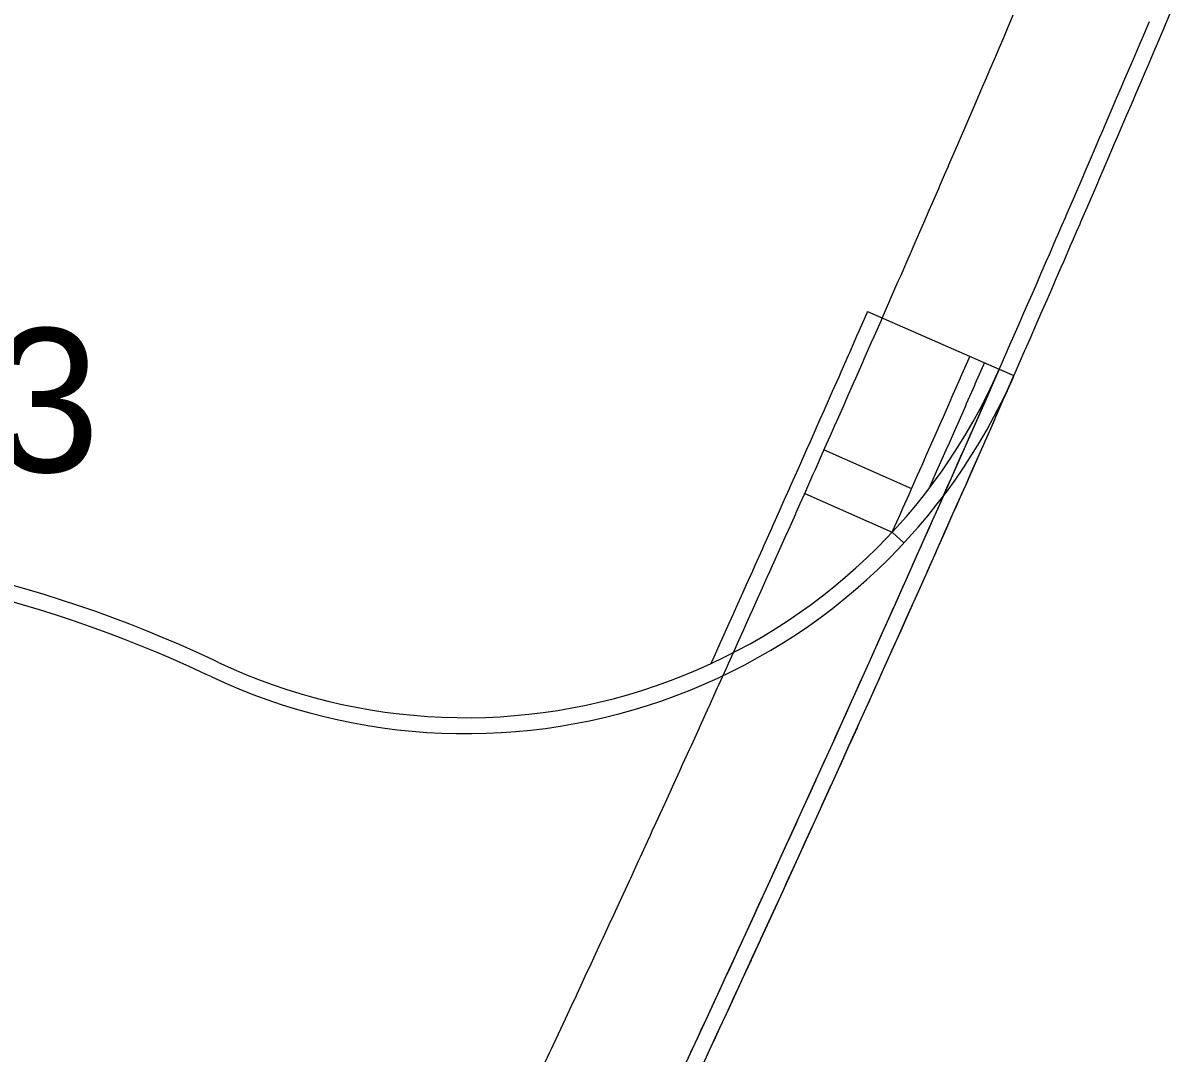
# Model space of a CAD drawing. Extents: x 2145380 to 2157287, y 139568 to 149130.
# Drawn here: x 2150510.93 to 2150558.99, y 144230.99 to 144274.05 of the extents above; entities that cross this region are included whole.
import ezdxf

# ---------------------------------------------------------------- set-up
doc = ezdxf.new("R2010")
doc.units = 0
doc.layers.add('PR_PREVIOUSLY CONSTRUCTED', color=7, linetype='Continuous')
doc.layers.add('SURV_Benchmark', color=7, linetype='Continuous')

msp = doc.modelspace()

# ---------------------------------------------------------------- linework, layer by layer
at = {"layer": 'PR_PREVIOUSLY CONSTRUCTED'}
for p, q in [((2150546.227, 144261.989), (2150551.73, 144259.578)), ((2150551.73, 144259.578), (2150552.34, 144259.311)), ((2150544.407, 144256.214), (2150548.065, 144254.597)), ((2150543.598, 144254.385), (2150547.257, 144252.768)), ((2150547.257, 144252.768), (2150547.745, 144252.314)), ((2150519.074, 144247.329), (2150518.872, 144247.424)), ((2150518.79, 144246.726), (2150518.588, 144246.821))]:
    msp.add_line(p, q, dxfattribs=at)
for points in [[(2150539.533, 144230.928), (2150539.703, 144231.295), (2150539.879, 144231.675), (2150540.12, 144232.194), (2150540.253, 144232.481), (2150540.537, 144233.094), (2150540.626, 144233.288), (2150540.952, 144233.993), (2150540.999, 144234.095), (2150541.367, 144234.893), (2150541.371, 144234.902), (2150541.743, 144235.709), (2150541.782, 144235.793), (2150542.114, 144236.517), (2150542.195, 144236.693), (2150542.485, 144237.325), (2150542.608, 144237.594), (2150542.691, 144237.774), (2150542.855, 144238.133), (2150543.021, 144238.495), (2150543.225, 144238.941), (2150543.433, 144239.396), (2150543.594, 144239.75), (2150543.844, 144240.298), (2150543.963, 144240.559), (2150544.255, 144241.2), (2150544.331, 144241.368), (2150544.665, 144242.102), (2150544.699, 144242.177), (2150545.066, 144242.986), (2150545.074, 144243.004), (2150545.432, 144243.796), (2150545.483, 144243.907), (2150545.799, 144244.606), (2150545.812, 144244.637), (2150545.891, 144244.81), (2150546.164, 144245.416), (2150546.298, 144245.713), (2150546.529, 144246.227), (2150546.705, 144246.617), (2150546.894, 144247.037), (2150547.111, 144247.521), (2150547.258, 144247.848), (2150547.517, 144248.425), (2150547.622, 144248.659), (2150547.922, 144249.329), (2150547.985, 144249.471), (2150548.326, 144250.234), (2150548.347, 144250.282), (2150548.709, 144251.094), (2150548.73, 144251.139), (2150548.898, 144251.516), (2150549.071, 144251.906), (2150549.133, 144252.044), (2150549.432, 144252.718), (2150549.535, 144252.95), (2150549.793, 144253.531), (2150549.937, 144253.856), (2150550.153, 144254.343), (2150550.338, 144254.762), (2150550.512, 144255.156), (2150550.738, 144255.668), (2150550.871, 144255.969), (2150551.138, 144256.575), (2150551.23, 144256.783), (2150551.538, 144257.482), (2150551.588, 144257.596), (2150551.936, 144258.389), (2150551.945, 144258.41), (2150551.946, 144258.411), (2150552.302, 144259.224), (2150552.334, 144259.296), (2150552.659, 144260.038), (2150552.731, 144260.204), (2150553.015, 144260.853), (2150553.128, 144261.112), (2150553.37, 144261.667), (2150553.524, 144262.02), (2150553.725, 144262.482), (2150553.92, 144262.929), (2150554.08, 144263.297), (2150554.314, 144263.838), (2150554.434, 144264.113), (2150554.709, 144264.747), (2150554.787, 144264.928), (2150554.958, 144265.323), (2150555.102, 144265.656), (2150555.14, 144265.744), (2150555.492, 144266.56), (2150555.495, 144266.566), (2150555.844, 144267.376), (2150555.887, 144267.476), (2150556.196, 144268.193), (2150556.279, 144268.386), (2150556.547, 144269.01), (2150556.67, 144269.297), (2150556.897, 144269.826), (2150557.06, 144270.208), (2150557.247, 144270.644), (2150557.45, 144271.119), (2150557.596, 144271.461), (2150557.839, 144272.03), (2150557.933, 144272.25), (2150557.945, 144272.278), (2150558.227, 144272.942), (2150558.293, 144273.096), (2150558.615, 144273.854), (2150558.641, 144273.914), (2150558.988, 144274.732)], [(2150532.587, 144230.247), (2150532.936, 144230.993), (2150533.005, 144231.141), (2150533.31, 144231.795), (2150533.422, 144232.035), (2150533.684, 144232.597), (2150533.838, 144232.93), (2150534.057, 144233.4), (2150534.084, 144233.459), (2150534.254, 144233.825), (2150534.429, 144234.202), (2150534.669, 144234.72), (2150534.802, 144235.005), (2150535.084, 144235.615), (2150535.173, 144235.809), (2150535.498, 144236.511), (2150535.544, 144236.612), (2150535.911, 144237.407), (2150535.915, 144237.416), (2150536.285, 144238.22), (2150536.324, 144238.303), (2150536.655, 144239.024), (2150536.735, 144239.2), (2150537.024, 144239.829), (2150537.147, 144240.097), (2150537.229, 144240.276), (2150537.393, 144240.633), (2150537.558, 144240.994), (2150537.761, 144241.438), (2150537.968, 144241.892), (2150538.128, 144242.243), (2150538.377, 144242.789), (2150538.495, 144243.049), (2150538.786, 144243.687), (2150538.862, 144243.854), (2150539.194, 144244.586), (2150539.228, 144244.66), (2150539.594, 144245.466), (2150539.602, 144245.484), (2150539.959, 144246.273), (2150540.009, 144246.383), (2150540.324, 144247.079), (2150540.337, 144247.11), (2150540.415, 144247.282), (2150540.688, 144247.886), (2150540.821, 144248.182), (2150541.051, 144248.693), (2150541.226, 144249.081), (2150541.414, 144249.5), (2150541.631, 144249.981), (2150541.777, 144250.307), (2150542.034, 144250.882), (2150542.139, 144251.115), (2150542.438, 144251.782), (2150542.5, 144251.923), (2150542.84, 144252.683), (2150542.862, 144252.731), (2150543.222, 144253.539), (2150543.242, 144253.584), (2150543.409, 144253.96), (2150543.582, 144254.348), (2150543.643, 144254.486), (2150543.942, 144255.157), (2150544.044, 144255.387), (2150544.301, 144255.966), (2150544.444, 144256.289), (2150544.659, 144256.775), (2150544.844, 144257.192), (2150545.017, 144257.584), (2150545.242, 144258.094), (2150545.375, 144258.394), (2150545.641, 144258.997), (2150545.732, 144259.204), (2150546.038, 144259.9), (2150546.088, 144260.014), (2150546.435, 144260.804), (2150546.444, 144260.825), (2150546.445, 144260.826), (2150546.8, 144261.635), (2150546.831, 144261.707), (2150547.155, 144262.446), (2150547.227, 144262.611), (2150547.509, 144263.257), (2150547.622, 144263.515), (2150547.863, 144264.068), (2150548.016, 144264.42), (2150548.217, 144264.88), (2150548.41, 144265.325), (2150548.57, 144265.691), (2150548.803, 144266.23), (2150548.922, 144266.503), (2150549.196, 144267.135), (2150549.274, 144267.315), (2150549.444, 144267.708), (2150549.588, 144268.04), (2150549.625, 144268.128), (2150549.976, 144268.94), (2150549.979, 144268.946), (2150550.327, 144269.753), (2150550.37, 144269.852), (2150550.677, 144270.566), (2150550.759, 144270.759), (2150551.026, 144271.379), (2150551.149, 144271.665), (2150551.375, 144272.193), (2150551.538, 144272.572), (2150551.723, 144273.006), (2150551.926, 144273.48), (2150552.071, 144273.82), (2150552.313, 144274.387)], [(2150538.68, 144230.678), (2150538.9, 144231.15), (2150538.927, 144231.209), (2150539.098, 144231.576), (2150539.274, 144231.956), (2150539.514, 144232.475), (2150539.647, 144232.762), (2150539.931, 144233.374), (2150540.02, 144233.568), (2150540.346, 144234.273), (2150540.393, 144234.375), (2150540.761, 144235.172), (2150540.765, 144235.181), (2150541.136, 144235.988), (2150541.175, 144236.072), (2150541.508, 144236.796), (2150541.589, 144236.972), (2150541.878, 144237.603), (2150542.001, 144237.872), (2150542.084, 144238.052), (2150542.248, 144238.411), (2150542.414, 144238.773), (2150542.618, 144239.219), (2150542.825, 144239.674), (2150542.987, 144240.027), (2150543.236, 144240.575), (2150543.355, 144240.835), (2150543.647, 144241.476), (2150543.723, 144241.644), (2150544.057, 144242.378), (2150544.091, 144242.453), (2150544.458, 144243.262), (2150544.466, 144243.28), (2150544.824, 144244.071), (2150544.874, 144244.182), (2150545.19, 144244.881), (2150545.204, 144244.912), (2150545.282, 144245.085), (2150545.556, 144245.691), (2150545.689, 144245.988), (2150545.921, 144246.501), (2150546.096, 144246.891), (2150546.285, 144247.311), (2150546.502, 144247.794), (2150546.649, 144248.121), (2150546.907, 144248.698), (2150547.012, 144248.932), (2150547.312, 144249.602), (2150547.375, 144249.743), (2150547.716, 144250.506), (2150547.738, 144250.554), (2150548.1, 144251.366), (2150548.12, 144251.411), (2150548.288, 144251.788), (2150548.461, 144252.177), (2150548.523, 144252.316), (2150548.822, 144252.989), (2150548.925, 144253.221), (2150549.182, 144253.801), (2150549.326, 144254.126), (2150549.542, 144254.613), (2150549.727, 144255.032), (2150549.902, 144255.426), (2150550.128, 144255.938), (2150550.26, 144256.239), (2150550.527, 144256.844), (2150550.619, 144257.052), (2150550.926, 144257.75), (2150550.977, 144257.865), (2150551.325, 144258.657), (2150551.334, 144258.678), (2150551.335, 144258.68), (2150551.691, 144259.492), (2150551.723, 144259.564), (2150552.047, 144260.306), (2150552.12, 144260.472), (2150552.403, 144261.12), (2150552.516, 144261.379), (2150552.758, 144261.934), (2150552.912, 144262.287), (2150553.113, 144262.749), (2150553.307, 144263.195), (2150553.467, 144263.563), (2150553.702, 144264.104), (2150553.821, 144264.378), (2150554.096, 144265.012), (2150554.174, 144265.194), (2150554.345, 144265.588), (2150554.489, 144265.921), (2150554.527, 144266.009), (2150554.879, 144266.825), (2150554.882, 144266.831), (2150555.231, 144267.641), (2150555.274, 144267.74), (2150555.582, 144268.457), (2150555.665, 144268.65), (2150555.933, 144269.273), (2150556.056, 144269.56), (2150556.283, 144270.089), (2150556.446, 144270.471), (2150556.633, 144270.906), (2150556.836, 144271.381), (2150556.982, 144271.723), (2150557.225, 144272.292), (2150557.319, 144272.512), (2150557.331, 144272.54), (2150557.613, 144273.203), (2150557.679, 144273.358), (2150558.001, 144274.115)], [(2150539.677, 144247.267), (2150539.713, 144247.345), (2150539.726, 144247.377), (2150539.808, 144247.557), (2150540.08, 144248.16), (2150540.213, 144248.455), (2150540.443, 144248.967), (2150540.618, 144249.355), (2150540.806, 144249.774), (2150541.023, 144250.254), (2150541.168, 144250.579), (2150541.426, 144251.155), (2150541.531, 144251.388), (2150541.829, 144252.053), (2150541.891, 144252.193), (2150542.233, 144252.958), (2150542.254, 144253.006), (2150542.613, 144253.81), (2150542.633, 144253.855), (2150542.8, 144254.231), (2150542.973, 144254.619), (2150543.034, 144254.756), (2150543.333, 144255.428), (2150543.435, 144255.657), (2150543.692, 144256.236), (2150543.834, 144256.559), (2150544.049, 144257.045), (2150544.234, 144257.462), (2150544.407, 144257.853), (2150544.632, 144258.364), (2150544.765, 144258.664), (2150545.031, 144259.266), (2150545.122, 144259.472), (2150545.428, 144260.168), (2150545.478, 144260.282), (2150545.823, 144261.069), (2150545.832, 144261.09), (2150546.189, 144261.901), (2150546.22, 144261.973), (2150546.227, 144261.989)], [(2150547.257, 144252.768), (2150547.299, 144252.863), (2150547.597, 144253.532), (2150547.7, 144253.765), (2150547.958, 144254.345), (2150548.102, 144254.67), (2150548.316, 144255.155), (2150548.502, 144255.573), (2150548.676, 144255.969), (2150548.9, 144256.476), (2150549.033, 144256.776), (2150549.302, 144257.385), (2150549.394, 144257.594), (2150549.7, 144258.292), (2150549.751, 144258.406), (2150550.104, 144259.212), (2150550.113, 144259.232), (2150550.468, 144260.039), (2150550.5, 144260.113), (2150550.501, 144260.117)], [(2150548.799, 144254.598), (2150548.926, 144254.885), (2150549.111, 144255.304), (2150549.286, 144255.7), (2150549.51, 144256.206), (2150549.643, 144256.507), (2150549.912, 144257.116), (2150550.004, 144257.326), (2150550.311, 144258.024), (2150550.361, 144258.138), (2150550.716, 144258.946), (2150550.725, 144258.967), (2150551.079, 144259.773), (2150551.111, 144259.847), (2150551.112, 144259.849)]]:
    msp.add_lwpolyline(points, dxfattribs=at)
for centre, radius, start, end in [((2149252.251, 144828.89), 1418.718, 333.220126, 336.341398), ((2150529.442, 144269.343), 24.333, 244.7808, 336.3414), ((2150529.442, 144269.343), 25, 244.7808, 336.3414), ((2149252.251, 144828.89), 1419.385, 333.220126, 336.341398), ((2150496.016, 144198.894), 53.643, 64.7808, 90.6245), ((2150496.016, 144198.894), 52.976, 64.7808, 90.6245)]:
    msp.add_arc(centre, radius, start, end, dxfattribs=at)

# ---------------------------------------------------------------- texts
at = {"layer": 'SURV_Benchmark'}
msp.add_text('BM#3', height=6, rotation=360, dxfattribs=at).set_placement((2150493.179, 144255.284))

doc.saveas('drawing.dxf')
